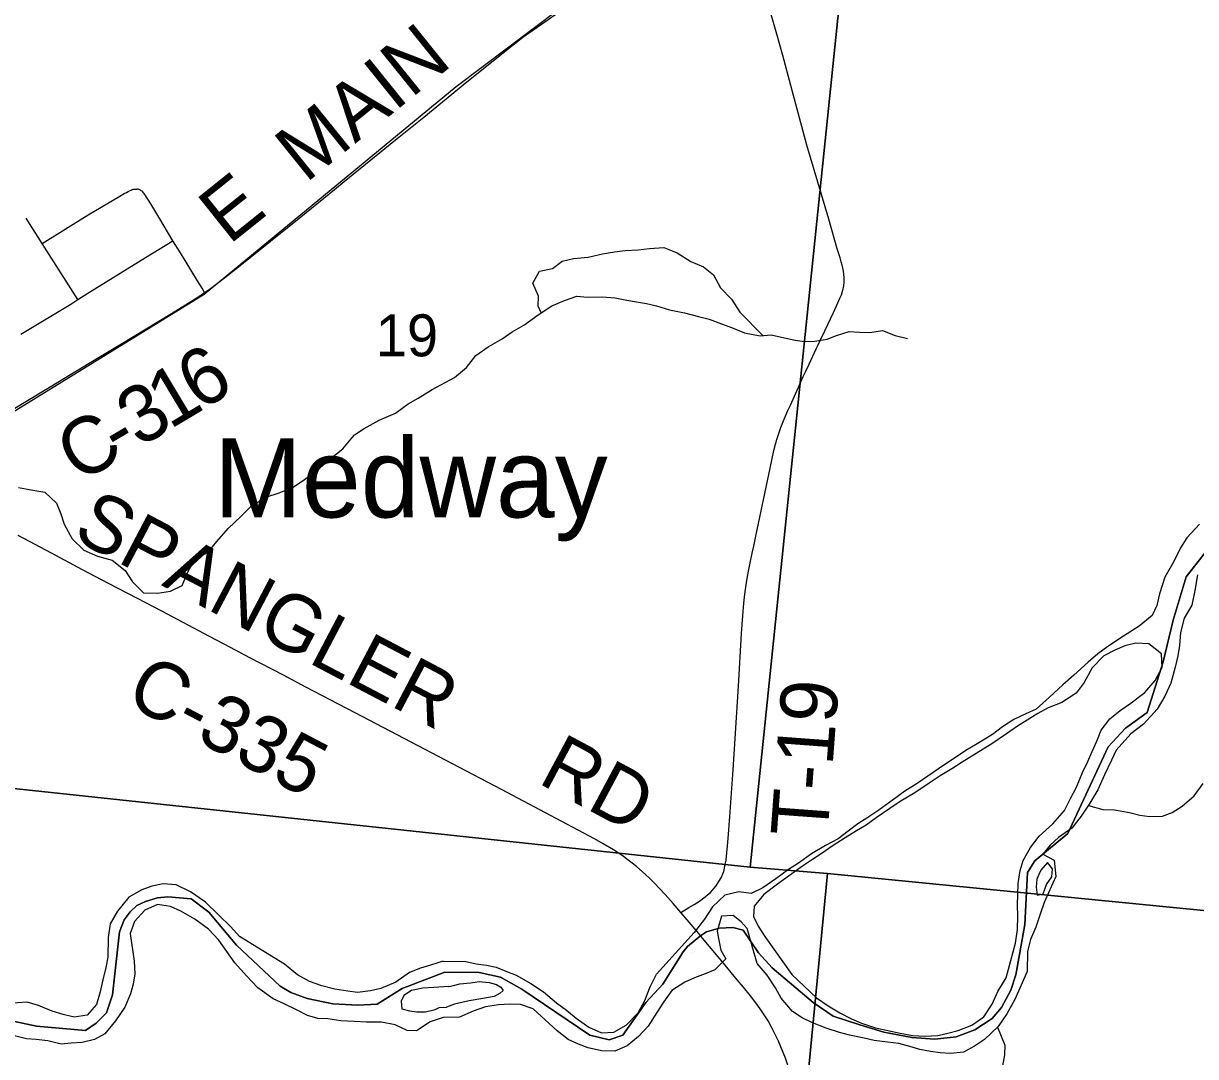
# Model space of a CAD drawing. Extents: x 0 to 1134, y 0 to 440.
# Drawn here: x 836.716 to 837.886, y 359.553 to 360.585 of the extents above; entities that cross this region are included whole.
import ezdxf

# ---------------------------------------------------------------- set-up
doc = ezdxf.new("R2010")
doc.units = 0
for name, color, linetype in [('GM_X_County_Road', 7, 'Continuous'), ('GM_X_County_Road_Text', 7, 'Continuous'), ('GM_X_Major_River', 7, 'Continuous'), ('GM_X_Minor_River', 7, 'Continuous'), ('GM_X_Rail_Line', 7, 'Continuous'), ('GM_X_Section', 7, 'Continuous'), ('GM_X_Section_Text', 7, 'Continuous'), ('GM_X_Township', 7, 'Continuous'), ('GM_X_Township_Road', 7, 'Continuous'), ('GM_X_Township_Road_Text', 7, 'Continuous'), ('GM_X_Unincorporated_Text', 7, 'Continuous')]:
    doc.layers.add(name, color=color, linetype=linetype)

msp = doc.modelspace()

# ---------------------------------------------------------------- linework, layer by layer
at = {"layer": 'GM_X_County_Road'}
msp.add_line((836.7052, 360.1995), (836.7534, 360.2286), dxfattribs=at)
for points in [[(836.8965, 360.3161), (836.9024, 360.3201), (836.915, 360.3296), (836.932, 360.343), (836.9925, 360.3915), (837.0262, 360.4189), (837.0357, 360.4268), (837.0501, 360.4386), (837.0888, 360.4698), (837.1153, 360.4912), (837.1585, 360.5265), (837.2046, 360.5633), (837.2144, 360.5709), (837.2726, 360.612), (837.2981, 360.6295)], [(836.7534, 360.2286), (836.7543, 360.2291), (836.7862, 360.2485), (836.8129, 360.2644), (836.8633, 360.2952), (836.8896, 360.3114), (836.8965, 360.3161)], [(837.3721, 359.6971), (837.3644, 359.7061), (837.3563, 359.7151), (837.3505, 359.7215), (837.3465, 359.7258), (837.3415, 359.7307), (837.3365, 359.7353), (837.3278, 359.7429), (837.3191, 359.7498), (837.3134, 359.7539), (837.3047, 359.7596), (837.2945, 359.7658), (837.2859, 359.7705), (837.2532, 359.7881), (837.1928, 359.82), (837.0469, 359.8963), (836.9976, 359.9222), (836.9752, 359.934), (836.9416, 359.9514), (836.9223, 359.9616), (836.9013, 359.9725), (836.8538, 359.998), (836.8294, 360.0105), (836.8004, 360.0257), (836.7746, 360.0392), (836.7435, 360.0558), (836.7102, 360.0734)], [(837.3916, 359.6741), (837.391, 359.6748), (837.3899, 359.6762), (837.3783, 359.6897), (837.3721, 359.6971)], [(837.4909, 359.4796), (837.4908, 359.4804), (837.4905, 359.4849), (837.4901, 359.4897), (837.4893, 359.4966), (837.4885, 359.5039), (837.4872, 359.5117), (837.4852, 359.5219), (837.4816, 359.5369), (837.4767, 359.5516), (837.4696, 359.5687), (837.4656, 359.5766), (837.4626, 359.5825), (837.4591, 359.5889), (837.4547, 359.5958), (837.4512, 359.601), (837.4459, 359.6083), (837.4416, 359.6139), (837.4345, 359.6227), (837.4284, 359.6299), (837.4178, 359.6425), (837.3921, 359.6735), (837.3916, 359.6741)]]:
    msp.add_lwpolyline(points, dxfattribs=at)
at = {"layer": 'GM_X_Major_River'}
for points in [[(837.8899, 360.0847), (837.8774, 360.0712), (837.8711, 360.0611), (837.8643, 360.0476), (837.8552, 360.0318), (837.8499, 360.0152), (837.8473, 360.0035), (837.8426, 359.9937), (837.8298, 359.9829), (837.814, 359.973), (837.7985, 359.9627), (837.7885, 359.9553), (837.7788, 359.9471), (837.7644, 359.9342), (837.7535, 359.9245), (837.7403, 359.9122), (837.7267, 359.9), (837.7164, 359.8953), (837.7044, 359.8898), (837.6933, 359.8825), (837.6832, 359.8747), (837.6678, 359.8655), (837.6566, 359.8589), (837.6442, 359.8505), (837.6346, 359.8442), (837.6187, 359.8331), (837.6079, 359.8258), (837.5956, 359.8181), (837.5844, 359.8099), (837.5697, 359.7992), (837.5589, 359.7919), (837.5488, 359.7856), (837.5392, 359.7782), (837.5291, 359.7708), (837.5164, 359.7639), (837.5025, 359.7558), (837.4894, 359.7462), (837.4797, 359.74), (837.467, 359.7307), (837.4538, 359.7219), (837.4423, 359.7161), (837.4298, 359.7179), (837.416, 359.7144), (837.4036, 359.7028), (837.3957, 359.6905), (837.3855, 359.677)], [(837.888, 360.0341), (837.8853, 360.0186), (837.8823, 360.0038), (837.8748, 359.9911), (837.8711, 359.9767), (837.87, 359.9638), (837.8683, 359.9532), (837.8657, 359.9422), (837.8612, 359.926), (837.8552, 359.9132), (837.8477, 359.9), (837.834, 359.8851), (837.8213, 359.8755), (837.8068, 359.8591), (837.802, 359.8493), (837.7952, 359.8346), (837.7884, 359.8195), (837.7805, 359.8064), (837.7719, 359.7933), (837.7625, 359.7813), (837.749, 359.7721), (837.7409, 359.7644), (837.7334, 359.7553), (837.7448, 359.7492), (837.7466, 359.733), (837.7406, 359.7198), (837.7349, 359.707), (837.7309, 359.6953), (837.7264, 359.6825), (837.7212, 359.67), (837.7183, 359.6583)], [(837.7063, 359.6666), (837.7081, 359.6802), (837.7084, 359.6939), (837.7083, 359.7045), (837.7088, 359.7262), (837.7109, 359.7391), (837.7138, 359.7489), (837.7213, 359.7621), (837.73, 359.7733), (837.7436, 359.7855), (837.7553, 359.799), (837.7612, 359.811), (837.7672, 359.8223), (837.7732, 359.837), (837.7784, 359.8479), (837.7828, 359.8577), (837.7873, 359.8682), (837.7917, 359.8792), (837.8003, 359.8904), (837.8108, 359.8989), (837.8204, 359.9055), (837.8355, 359.9166), (837.8457, 359.9286), (837.8528, 359.9417), (837.852, 359.9554), (837.8393, 359.9652), (837.8263, 359.9659), (837.8153, 359.9635), (837.8053, 359.9591), (837.7945, 359.9533), (837.7828, 359.9414), (837.7749, 359.9267), (837.7667, 359.9162), (837.7524, 359.9067), (837.7389, 359.9016), (837.7285, 359.8958), (837.7177, 359.8892), (837.7081, 359.8833), (837.6973, 359.8755), (837.6826, 359.8656), (837.6668, 359.8557), (837.6529, 359.8472), (837.6425, 359.8406), (837.6309, 359.8336), (837.6201, 359.8263), (837.6058, 359.8167), (837.5912, 359.8079), (837.5807, 359.8009), (837.5672, 359.7917), (837.5572, 359.7843), (837.5475, 359.7788), (837.536, 359.7718), (837.5232, 359.7634), (837.5132, 359.7563), (837.5035, 359.7501), (837.4935, 359.7435), (837.4807, 359.7339), (837.4684, 359.7254), (837.4548, 359.715), (837.4451, 359.7035), (837.4445, 359.6932), (837.4492, 359.6836), (837.4558, 359.6732)], [(837.7339, 359.7158), (837.737, 359.7249), (837.7424, 359.7328), (837.7433, 359.7408), (837.738, 359.7469), (837.7315, 359.7394), (837.7296, 359.7351)], [(837.7296, 359.7351), (837.7276, 359.7303), (837.7267, 359.7223), (837.7278, 359.7144), (837.7339, 359.7158)], [(836.9314, 359.6732), (836.9226, 359.6829), (836.9103, 359.6947), (836.8974, 359.7075), (836.8825, 359.7178), (836.8682, 359.7247), (836.855, 359.7258), (836.8439, 359.7234), (836.8339, 359.7199), (836.8208, 359.7123), (836.8094, 359.6985), (836.8022, 359.6858), (836.8003, 359.6722)], [(836.9108, 359.6696), (836.9005, 359.6805), (836.8867, 359.6904), (836.8728, 359.6983), (836.8623, 359.7032), (836.8495, 359.705), (836.8368, 359.6993), (836.8266, 359.6882), (836.8221, 359.6761)], [(837.4128, 359.6935), (837.4083, 359.6785), (837.4098, 359.671), (837.4121, 359.6596), (837.4169, 359.6507)], [(837.4431, 359.6634), (837.4381, 359.6812), (837.4322, 359.6878), (837.4243, 359.694), (837.4128, 359.6935)], [(836.8221, 359.6761), (836.826, 359.6484), (836.8268, 359.6359), (836.8251, 359.6257), (836.8225, 359.6159), (836.8169, 359.6027), (836.8074, 359.5889), (836.7968, 359.5759), (836.7864, 359.5704), (836.7742, 359.5673), (836.7632, 359.5665), (836.7533, 359.5656), (836.7401, 359.569), (836.7284, 359.5704), (836.7185, 359.571), (836.7068, 359.574)], [(837.1347, 359.6486), (837.122, 359.6444), (837.1121, 359.6416), (837.101, 359.6373), (837.0874, 359.6274), (837.0725, 359.6213), (837.0621, 359.6189), (837.0492, 359.6174), (837.0394, 359.6187), (837.0265, 359.6206), (837.0137, 359.624), (837.0013, 359.6281), (836.9893, 359.6348), (836.9763, 359.6454), (836.9314, 359.6732)], [(837.1347, 359.6486), (837.1572, 359.6482), (837.1677, 359.646), (837.1779, 359.6446), (837.1877, 359.6424), (837.1974, 359.6387), (837.2075, 359.6346), (837.2224, 359.6263), (837.235, 359.6179), (837.248, 359.607), (837.258, 359.5995), (837.2676, 359.5916), (837.2802, 359.5825), (837.2929, 359.5769), (837.305, 359.5777), (837.3173, 359.5845), (837.3294, 359.5971), (837.3362, 359.6094), (837.3415, 359.6229), (837.3476, 359.6356), (837.3855, 359.677)], [(837.4558, 359.6732), (837.4827, 359.6352), (837.4952, 359.6235), (837.5074, 359.6118), (837.5193, 359.6039), (837.5308, 359.5971), (837.5424, 359.5911), (837.5524, 359.5866), (837.5663, 359.5821), (837.5912, 359.5768), (837.6032, 359.5742), (837.616, 359.5738), (837.6285, 359.5742), (837.6388, 359.5766), (837.6491, 359.5793), (837.6625, 359.5847), (837.6745, 359.593), (837.6828, 359.6057), (837.6885, 359.6184), (837.6968, 359.6318), (837.7063, 359.6666)], [(836.8003, 359.6722), (836.7999, 359.6525), (836.7978, 359.6423), (836.7948, 359.6299), (836.7922, 359.6178), (836.7885, 359.6053), (836.7791, 359.5946), (836.7661, 359.5926), (836.7552, 359.5952), (836.7443, 359.5985), (836.7307, 359.6041), (836.7194, 359.6075), (836.7096, 359.6069), (836.6996, 359.6057), (836.6883, 359.609), (836.6754, 359.6207), (836.6631, 359.6324), (836.6603, 359.642), (836.6568, 359.6535), (836.6556, 359.6657)], [(837.1347, 359.5924), (837.1217, 359.5878), (837.1082, 359.579), (837.0987, 359.5793), (837.0867, 359.5849), (837.0731, 359.5875), (837.0583, 359.5875), (837.0458, 359.5882), (837.0325, 359.5889), (837.0197, 359.5908), (837.0094, 359.5914), (836.9993, 359.5943), (836.9888, 359.5995), (836.976, 359.6059), (836.9648, 359.6108), (836.9498, 359.6218), (836.9384, 359.6338), (836.9266, 359.647), (836.9108, 359.6696)], [(837.7183, 359.6583), (837.7178, 359.6381), (837.7057, 359.6104), (837.6977, 359.5958), (837.689, 359.5832), (837.6754, 359.5703), (837.6653, 359.5637), (837.6542, 359.5576), (837.6413, 359.5564), (837.6311, 359.5571), (837.6213, 359.5585), (837.6107, 359.5603), (837.6006, 359.5633), (837.5897, 359.5662), (837.5784, 359.5677), (837.5652, 359.5692), (837.555, 359.5718), (837.5404, 359.5748), (837.5306, 359.5774), (837.5171, 359.5816), (837.5036, 359.5869), (837.4932, 359.5921), (837.4835, 359.5984), (837.4722, 359.6116), (837.4664, 359.622), (837.4584, 359.6344), (837.4482, 359.6461), (837.4431, 359.6634)], [(837.4169, 359.6507), (837.406, 359.64), (837.3964, 359.6358), (837.3857, 359.6319), (837.3761, 359.6276), (837.363, 359.6193), (837.3547, 359.6077), (837.348, 359.5973), (837.3393, 359.5835), (837.3299, 359.5732), (837.3183, 359.564), (837.306, 359.5587), (837.2928, 359.5591), (837.2796, 359.5621), (837.2699, 359.5658), (837.2594, 359.5702), (837.2487, 359.5789), (837.2365, 359.5898), (837.2247, 359.6008), (837.212, 359.6053), (837.2014, 359.6056), (837.19, 359.6048), (837.1771, 359.6029), (837.1645, 359.5987), (837.151, 359.5926), (837.1347, 359.5924)], [(837.1402, 359.6233), (837.1451, 359.6243), (837.1512, 359.626), (837.1619, 359.6268), (837.1706, 359.6281), (837.1808, 359.6271), (837.1879, 359.6253), (837.1924, 359.6226), (837.1946, 359.6191), (837.1915, 359.6165), (837.1857, 359.6133), (837.1743, 359.6113), (837.1606, 359.609), (837.1461, 359.6057), (837.1381, 359.6025)], [(837.1402, 359.6233), (837.1255, 359.6221), (837.1143, 359.6216), (837.1032, 359.6194), (837.0955, 359.6143), (837.0927, 359.6086), (837.0933, 359.601), (837.1011, 359.599), (837.1085, 359.5981), (837.1172, 359.5979), (837.1267, 359.6004), (837.1308, 359.6021), (837.1381, 359.6025)]]:
    msp.add_lwpolyline(points, dxfattribs=at)
at = {"layer": 'GM_X_Minor_River'}
for points in [[(837.2324, 360.2957), (837.2294, 360.3026), (837.2299, 360.3124), (837.2244, 360.3254), (837.231, 360.3375), (837.2439, 360.34), (837.2535, 360.3475), (837.265, 360.35), (837.2794, 360.3513), (837.2939, 360.3546), (837.3057, 360.3567), (837.3163, 360.3581), (837.3293, 360.3587), (837.3407, 360.3601), (837.3551, 360.3611), (837.3683, 360.3556), (837.3819, 360.3471), (837.3948, 360.3416), (837.4045, 360.3339), (837.4116, 360.3206), (837.4225, 360.3094), (837.431, 360.2964), (837.454, 360.2732)], [(837.146, 360.2313), (837.158, 360.2412), (837.1673, 360.2532), (837.1795, 360.2618), (837.1937, 360.27), (837.2037, 360.2767), (837.2151, 360.2834), (837.2297, 360.2938), (837.2431, 360.3028), (837.2557, 360.308), (837.2683, 360.3124), (837.2789, 360.3115), (837.2934, 360.3117), (837.3066, 360.3108), (837.318, 360.3084), (837.3279, 360.3067), (837.3377, 360.3051), (837.3476, 360.3027), (837.3608, 360.2988), (837.3756, 360.2959), (837.3896, 360.2923), (837.4002, 360.2896), (837.4127, 360.2849), (837.4225, 360.281), (837.4357, 360.2759), (837.4513, 360.273), (837.4623, 360.2737), (837.4756, 360.2708), (837.4862, 360.2684), (837.4956, 360.2672), (837.5059, 360.2674), (837.5181, 360.2696), (837.5276, 360.2733), (837.5402, 360.2773), (837.5505, 360.2764), (837.5607, 360.2763), (837.5733, 360.278), (837.5861, 360.2733), (837.5982, 360.2702)], [(836.7108, 360.1215), (836.7248, 360.1187), (836.7369, 360.1167), (836.7485, 360.1059), (836.7529, 360.0952), (836.7562, 360.0849), (836.7644, 360.07), (836.776, 360.0588), (836.7896, 360.053), (836.8043, 360.049), (836.8171, 360.0386), (836.8245, 360.0271), (836.8354, 360.0163), (836.8494, 360.0158), (836.8623, 360.0179), (836.8742, 360.0235), (836.88, 360.0378), (836.887, 360.0499), (836.9, 360.0569), (836.9088, 360.0674), (836.92, 360.0806), (836.933, 360.0929), (836.9434, 360.103), (836.9575, 360.1116), (836.9709, 360.116), (836.9842, 360.1215), (836.9938, 360.1278), (837.0072, 360.1375), (837.0217, 360.1499), (837.0344, 360.16), (837.0463, 360.1739), (837.0559, 360.1802), (837.0708, 360.1887), (837.0871, 360.1957), (837.0998, 360.2051), (837.1097, 360.2106), (837.1238, 360.2192), (837.146, 360.2313)], [(837.779, 359.804), (837.7934, 359.8001), (837.8052, 359.7996), (837.8199, 359.7968), (837.8305, 359.7944), (837.8404, 359.7931), (837.8529, 359.7934), (837.8625, 359.7971), (837.8728, 359.8034), (837.8847, 359.8135), (837.8936, 359.8259)], [(837.3824, 359.6574), (837.3825, 359.6574)], [(837.6884, 359.5826), (837.6955, 359.5648), (837.6952, 359.5551), (837.6932, 359.5441)]]:
    msp.add_lwpolyline(points, dxfattribs=at)
at = {"layer": 'GM_X_Rail_Line'}
msp.add_lwpolyline([(836.2484, 359.8987), (836.4737, 360.0545), (836.8961, 360.3143), (837.1477, 360.5217), (837.2503, 360.5989), (837.3703, 360.682), (837.4559, 360.737), (837.6488, 360.8541), (837.8041, 360.9469), (837.8854, 360.994), (838.2343, 361.1415), (838.6187, 361.2463), (838.9046, 361.2586), (838.9722, 361.246), (839.0457, 361.2318), (839.1496, 361.2259), (839.2509, 361.2446), (839.3511, 361.2632), (839.494, 361.2889), (839.8268, 361.3583), (841.1445, 361.6094), (841.7312, 361.712), (841.7847, 361.7229)], dxfattribs=at)
at = {"layer": 'GM_X_Section'}
for points in [[(836.5471, 360.8508), (837.5447, 360.7451), (837.4412, 359.7425), (836.4843, 359.8446), (836.4567, 359.8492)], [(837.5447, 360.7451), (838.5547, 360.6582), (838.4659, 359.6429), (837.5184, 359.736), (837.4412, 359.7425)], [(836.4843, 359.8446), (837.4412, 359.7425), (837.5184, 359.736), (837.4241, 358.7547), (836.3886, 358.8521)], [(837.5184, 359.736), (838.4659, 359.6429), (838.3822, 358.6657), (837.4241, 358.7547)]]:
    msp.add_lwpolyline(points, close=True, dxfattribs=at)
at = {"layer": 'GM_X_Township'}
for points in [[(836.6942, 359.5911), (836.7285, 359.5837), (836.7777, 359.5792), (836.7881, 359.5867), (836.7986, 359.5971), (836.8045, 359.615), (836.8116, 359.6777), (836.816, 359.6898), (836.8221, 359.6979), (836.8288, 359.704), (836.8373, 359.7082), (836.8493, 359.7117), (836.8599, 359.7128), (836.8829, 359.7107), (836.9006, 359.6976), (836.9282, 359.6644), (836.9721, 359.6237), (836.9827, 359.6173), (836.999, 359.6113), (837.0245, 359.606), (837.0496, 359.6046), (837.0687, 359.6056), (837.0938, 359.6212), (837.1364, 359.6374), (837.1705, 359.6372), (837.1919, 359.6326), (837.2133, 359.6204), (837.2813, 359.5746), (837.3004, 359.57), (837.3141, 359.5746), (837.337, 359.6074), (837.3539, 359.6257), (837.3742, 359.6578), (837.3786, 359.6632), (837.3919, 359.674), (837.3977, 359.6779), (837.4104, 359.6814), (837.4239, 359.682), (837.4343, 359.6795), (837.4497, 359.6567), (837.4631, 359.6418), (837.5043, 359.6074), (837.5242, 359.5937), (837.5508, 359.5851), (837.5746, 359.5777), (837.6028, 359.5723), (837.6258, 359.5708), (837.6471, 359.5731), (837.6655, 359.58), (837.683, 359.5914), (837.6922, 359.6021), (837.7014, 359.6197), (837.7067, 359.6349), (837.7101, 359.6553), (837.7154, 359.6852), (837.7182, 359.7371), (837.7254, 359.7486), (837.7586, 359.7759), (837.7989, 359.8624), (837.8162, 359.8811), (837.8378, 359.8969), (837.8536, 359.9474), (837.8637, 359.9891), (837.8767, 360.0323), (837.8983, 360.0597)], [(837.8983, 360.0597), (837.8767, 360.0323), (837.8637, 359.9891), (837.8536, 359.9474), (837.8378, 359.8969), (837.8162, 359.8811), (837.7989, 359.8624), (837.7586, 359.7759), (837.7254, 359.7486), (837.7182, 359.7371), (837.7154, 359.6852), (837.7101, 359.6553), (837.7067, 359.6349), (837.7014, 359.6197), (837.6922, 359.6021), (837.683, 359.5914), (837.6655, 359.58), (837.6471, 359.5731), (837.6258, 359.5708), (837.6028, 359.5723), (837.5746, 359.5777), (837.5508, 359.5851), (837.5242, 359.5937), (837.5043, 359.6074), (837.4631, 359.6418), (837.4497, 359.6567), (837.4343, 359.6795), (837.4239, 359.682), (837.4104, 359.6814), (837.3977, 359.6779), (837.3919, 359.674), (837.3786, 359.6632), (837.3742, 359.6578), (837.3539, 359.6257), (837.337, 359.6074), (837.3141, 359.5746), (837.3004, 359.57), (837.2813, 359.5746), (837.2133, 359.6204), (837.1919, 359.6326), (837.1705, 359.6372), (837.1364, 359.6374), (837.0938, 359.6212), (837.0687, 359.6056), (837.0496, 359.6046), (837.0245, 359.606), (836.999, 359.6113), (836.9827, 359.6173), (836.9721, 359.6237), (836.9282, 359.6644), (836.9006, 359.6976), (836.8829, 359.7107), (836.8599, 359.7128), (836.8493, 359.7117), (836.8373, 359.7082), (836.8288, 359.704), (836.8221, 359.6979), (836.816, 359.6898), (836.8116, 359.6777), (836.8045, 359.615), (836.7986, 359.5971), (836.7881, 359.5867), (836.7777, 359.5792), (836.7285, 359.5837), (836.6942, 359.5911)]]:
    msp.add_lwpolyline(points, dxfattribs=at)
at = {"layer": 'GM_X_Township_Road'}
msp.add_line((836.77, 360.309), (836.7344, 360.365), dxfattribs=at)
for points in [[(837.3721, 359.6971), (837.3748, 359.6988), (837.3801, 359.702), (837.3852, 359.7051), (837.3907, 359.7085), (837.3963, 359.7126), (837.3988, 359.7146), (837.4017, 359.7172), (837.4037, 359.7193), (837.4054, 359.7213), (837.4073, 359.7237), (837.4099, 359.7279), (837.4122, 359.7318), (837.414, 359.7358), (837.4148, 359.7382), (837.4157, 359.7413), (837.4161, 359.7437), (837.4172, 359.7495), (837.4193, 359.7711), (837.4208, 359.7929), (837.4242, 359.8395), (837.4295, 359.9232), (837.4327, 359.9758), (837.4339, 359.9934), (837.435, 360.0058), (837.436, 360.0148), (837.4369, 360.0219), (837.4384, 360.0307), (837.4396, 360.0379), (837.441, 360.0446), (837.4433, 360.056), (837.4448, 360.063), (837.447, 360.0728), (837.4612, 360.1408), (837.4649, 360.1585), (837.4665, 360.1646), (837.4679, 360.1692), (837.4695, 360.1742), (837.4719, 360.1812), (837.4753, 360.1898), (837.4789, 360.1982), (837.4814, 360.2037), (837.4894, 360.2215), (837.4941, 360.2321), (837.4967, 360.2376), (837.5001, 360.2447), (837.5071, 360.2597), (837.5091, 360.264), (837.5115, 360.2689), (837.5158, 360.2777), (837.5245, 360.2961), (837.5289, 360.3058), (837.5308, 360.3104), (837.5323, 360.3138), (837.5336, 360.3173), (837.5342, 360.3197), (837.5345, 360.321), (837.5348, 360.3226), (837.5349, 360.3238), (837.5351, 360.3252), (837.5352, 360.3284), (837.5352, 360.3306), (837.5347, 360.3345), (837.5343, 360.3374), (837.5337, 360.3406), (837.533, 360.3435), (837.5322, 360.3467), (837.531, 360.3507), (837.5283, 360.3597), (837.5198, 360.3894), (837.498, 360.4633), (837.4833, 360.5179), (837.4738, 360.5527), (837.468, 360.5739), (837.4617, 360.5961)], [(836.7344, 360.365), (836.7801, 360.3935), (836.8119, 360.4124), (836.8161, 360.4148), (836.8184, 360.4161), (836.8201, 360.417), (836.8216, 360.4177), (836.823, 360.4184), (836.8242, 360.4188), (836.8251, 360.4191), (836.8262, 360.4193), (836.8272, 360.4194), (836.8289, 360.4194)], [(836.8649, 360.3678), (836.8518, 360.3897), (836.8428, 360.4045), (836.8406, 360.4082), (836.8386, 360.4113), (836.8373, 360.4131), (836.8361, 360.4148), (836.8355, 360.4156), (836.8347, 360.4165), (836.834, 360.4172), (836.8333, 360.4177), (836.8326, 360.4182), (836.8317, 360.4187), (836.831, 360.419), (836.8302, 360.4192), (836.8289, 360.4194)], [(836.7344, 360.365), (836.72, 360.3877), (836.7182, 360.3903)], [(836.77, 360.309), (836.78, 360.3153), (836.8376, 360.351), (836.8649, 360.3678)], [(836.8965, 360.3161), (836.8939, 360.3205), (836.8893, 360.3279), (836.8723, 360.3557), (836.8649, 360.3678)], [(836.7129, 360.2745), (836.763, 360.3046), (836.77, 360.309)]]:
    msp.add_lwpolyline(points, dxfattribs=at)

# ---------------------------------------------------------------- texts
at = {"layer": 'GM_X_County_Road_Text'}
for s, height, rotation, p in [('MAIN', 0.05682, 38.8907, (836.9974, 360.4246)), ('E', 0.0568, 38.6605, (836.9209, 360.3631)), ('6', 0.0568, 31.3247, (836.8919, 360.1971)), ('1', 0.0568, 30.9289, (836.8616, 360.1789)), ('3', 0.0568, 30.8398, (836.8314, 360.1609)), ('C', 0.0568, 30.8165, (836.7713, 360.125)), ('-', 0.0568, 30.8208, (836.8114, 360.1489)), ('SPANGLER', 0.05682, 332.254, (836.763, 360.0712)), ('C-335', 0.05682, 332.332, (836.8154, 359.9067)), ('RD', 0.05682, 331.8986, (837.228, 359.827))]:
    msp.add_text(s, height=height, rotation=rotation, dxfattribs=at).set_placement(p)
at = {"layer": 'GM_X_Section_Text'}
msp.add_text('19', height=0.04186, rotation=0, dxfattribs=at).set_placement((837.0674, 360.2524))
at = {"layer": 'GM_X_Township_Road_Text'}
msp.add_text('T-19', height=0.05682, rotation=85.7631, dxfattribs=at).set_placement((837.5183, 359.7714))
at = {"layer": 'GM_X_Unincorporated_Text'}
msp.add_text('Medway', height=0.07898, rotation=0, dxfattribs=at).set_placement((836.9057, 360.0915))

doc.saveas('drawing.dxf')
